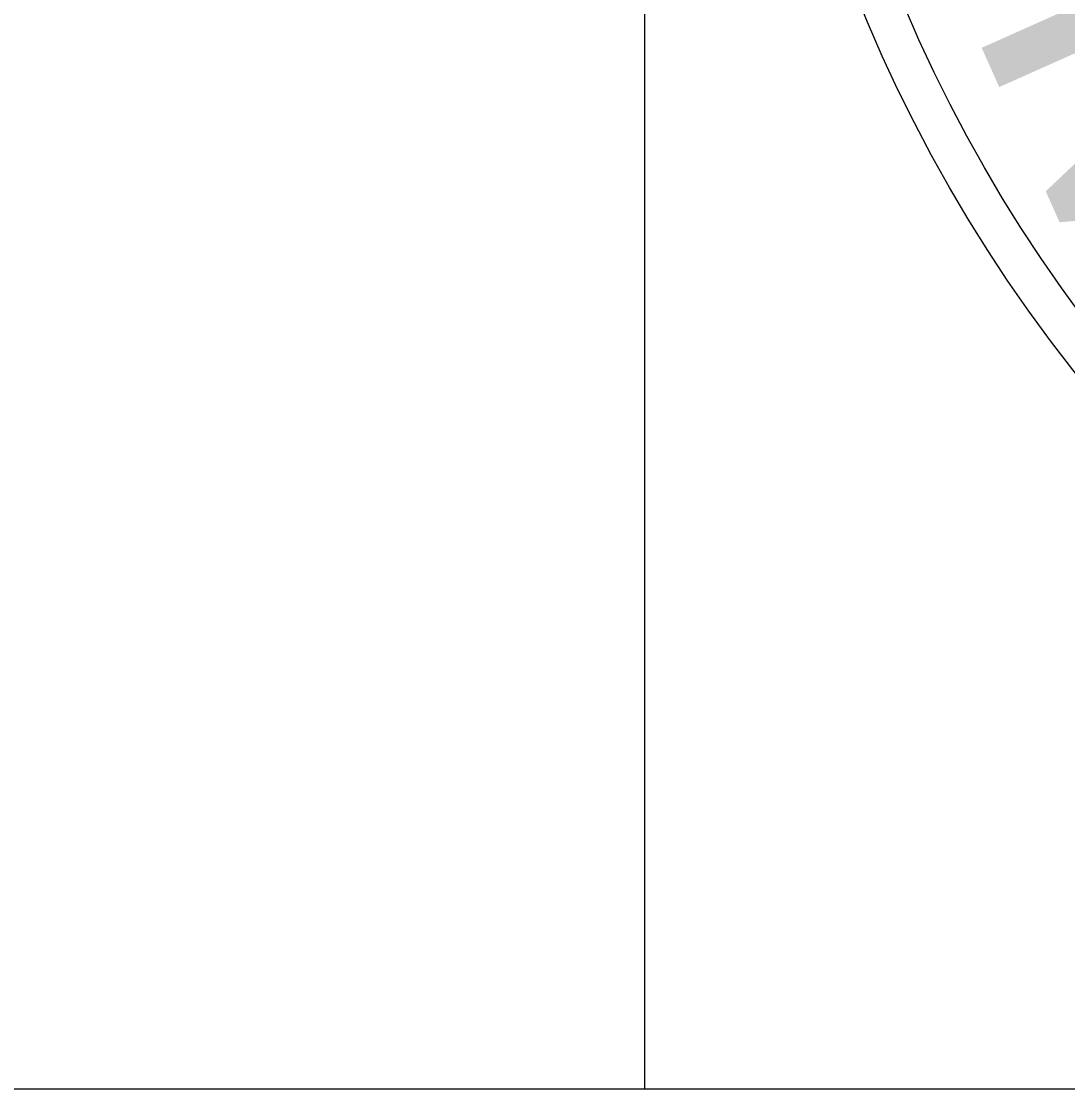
# Model space of a CAD drawing. Extents: x 1797809 to 2198143, y 249608 to 1237864.
# Drawn here: x 2197428.452 to 2197431.61, y 1237123.036 to 1237126.258 of the extents above; entities that cross this region are included whole.
import ezdxf

# ---------------------------------------------------------------- set-up
doc = ezdxf.new("R2010")
doc.units = 0
doc.layers.add('GSBWFILL', color=7, linetype='Continuous')
doc.layers.add('GSCOLORFILL', color=7, linetype='Continuous')

msp = doc.modelspace()

# ---------------------------------------------------------------- linework, layer by layer
at = {"layer": 'GSBWFILL'}
for radius in [4.5988, 4.5988, 4.5988, 4.4778, 4.4778, 4.4778]:
    msp.add_circle((2197435.2433, 1237128.0451), radius, dxfattribs=at)
at = {"layer": 'GSCOLORFILL'}
msp.add_line((2197430.334, 1237123.0362), (2197430.334, 1237133.0462), dxfattribs=at)
msp.add_lwpolyline([(2197262.2095, 1237123.0362), (2197584.7095, 1237123.0362), (2197584.7095, 1237333.0362), (2197262.2095, 1237333.0362)], close=True, dxfattribs=at)

# ---------------------------------------------------------------- texts
at = {"layer": 'GSBWFILL'}
msp.add_text('M', height=1.1701, rotation=294.0655, dxfattribs=at).set_placement((2197431.2983, 1237126.2951))
msp.add_text('M', height=1.1701, rotation=294.0655, dxfattribs=at).set_placement((2197431.2983, 1237126.2951))
msp.add_text('M', height=1.1701, rotation=294.0655, dxfattribs=at).set_placement((2197431.2983, 1237126.2951))

doc.saveas('drawing.dxf')
